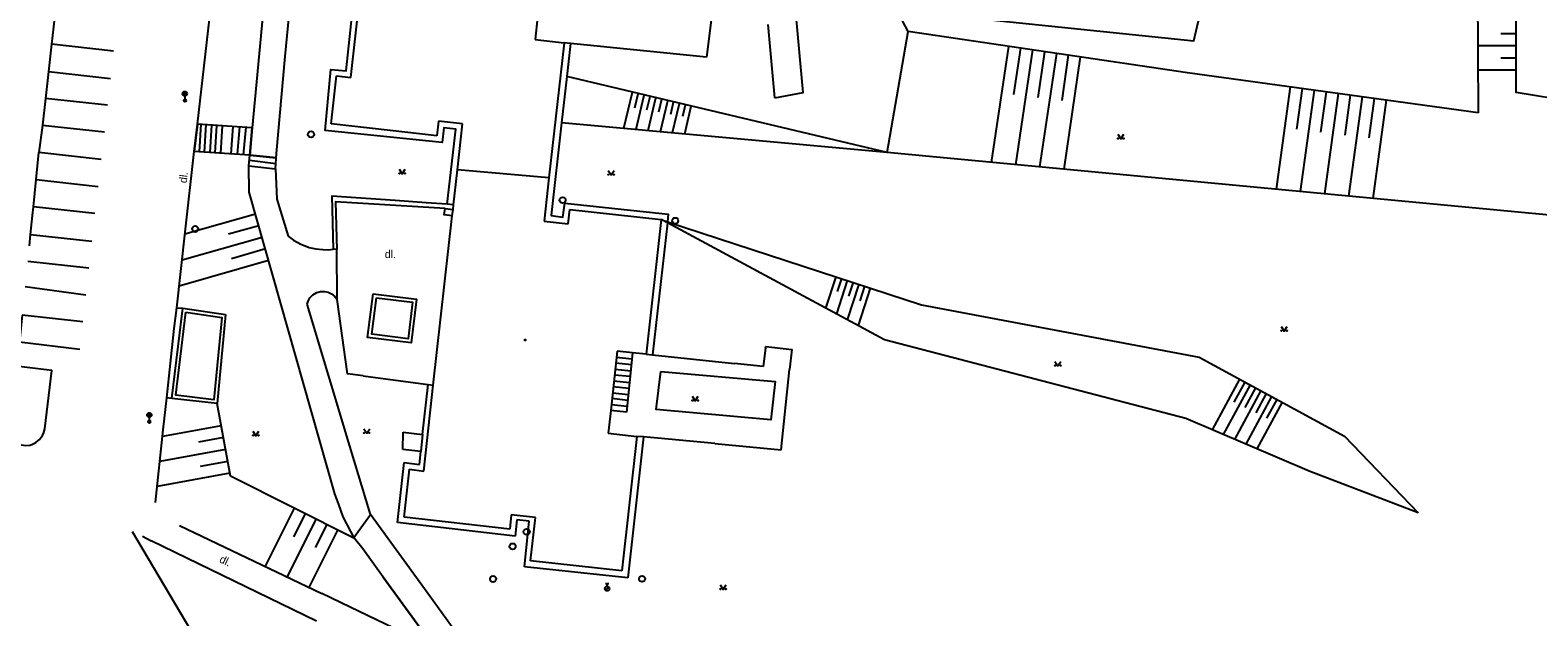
# Model space of a CAD drawing. Extents: x -602419 to -601554, y -1162937 to -1162362.
# Drawn here: x -602032.9 to -601908.3, y -1162630.4 to -1162582 of the extents above; entities that cross this region are included whole.
import ezdxf

# ---------------------------------------------------------------- set-up
doc = ezdxf.new("R2010")
doc.units = 0
doc.layers.add('Podklad', color=7, linetype='Continuous')

msp = doc.modelspace()

# ---------------------------------------------------------------- linework, layer by layer
at = {"layer": 'Podklad'}
for p, q in [((-602020.2225, -1162587.41), (-602019.9575, -1162587.145)), ((-602020.2225, -1162587.145), (-602019.9575, -1162587.41)), ((-602020.09, -1162587.465), (-602020.09, -1162587.84)), ((-602023.1625, -1162613.92), (-602022.8975, -1162613.655)), ((-602023.1625, -1162613.655), (-602022.8975, -1162613.92)), ((-602023.03, -1162613.975), (-602023.03, -1162614.35)), ((-602022.52, -1162621.01), (-602021.88, -1162615.02)), ((-602023.58, -1162623.8), (-602022.88, -1162624.18)), ((-602020.53, -1162622.9), (-602008.78, -1162628.52)), ((-601985.335, -1162627.6825), (-601985.085, -1162627.6825)), ((-601985.21, -1162627.9325), (-601985.21, -1162627.6825)), ((-601985.339, -1162628.256), (-601985.074, -1162627.991))]:
    msp.add_line(p, q, dxfattribs=at)
for points in [[(-602019.05, -1162589.78), (-602015.53, -1162558.95)], [(-602011.63, -1162559.34), (-602013.95, -1162583.96), (-602014.52, -1162590.09), (-602019.05, -1162589.78)], [(-601884.09, -1162586.68), (-601891.31, -1162590.25), (-601910.12, -1162587.19), (-601910.11, -1162573.78), (-601911.81, -1162571.24), (-601934.02, -1162569.1599), (-601936.85, -1162571.56), (-601938.63, -1162580.45), (-601959.43, -1162577.61), (-601959.05, -1162563.54)], [(-602012.6, -1162593.48), (-602012.51, -1162592.2199), (-602011.8, -1162584.2199), (-602010.33, -1162568.82)], [(-601998.43, -1162596.4), (-601997.7, -1162590.21), (-601998.71, -1162590.1), (-601998.84, -1162591.29), (-602008.51, -1162590.32), (-602008.04, -1162585.27), (-602006.78, -1162585.39), (-602006.28, -1162580.73), (-602007.8, -1162580.57), (-602007.7199, -1162579.08), (-602006.12, -1162579.25), (-602005.07, -1162569.4099)], [(-602006.38, -1162585.94), (-602004.54, -1162569.4699)], [(-601961.29, -1162580.38), (-601936.76, -1162582.92), (-601934.34, -1162572.48), (-601913.36, -1162573.8), (-601913.26, -1162588.85)], [(-601975.96, -1162575.93), (-601977, -1162584.26)], [(-601971.36, -1162587.62), (-601969.02, -1162587.19), (-601969.7199, -1162579.67)], [(-601960.36, -1162582.15), (-601961.29, -1162580.38)], [(-602030.86, -1162581.03), (-602031.1, -1162583.2)], [(-601990.96, -1162580.99), (-601991.1599, -1162582.81)], [(-601971.36, -1162587.62), (-601971.92, -1162581.56)], [(-601991.1599, -1162582.81), (-601988.77, -1162583.08)], [(-601962.07, -1162592.14), (-601960.36, -1162582.15)], [(-601913.26, -1162588.85), (-601937.27, -1162585.55), (-601960.36, -1162582.15)], [(-601910.12, -1162582.34), (-601911.39, -1162582.34)], [(-602031.1, -1162583.2), (-602031.35, -1162585.44)], [(-602025.9779, -1162583.7714), (-602031.1, -1162583.2)], [(-601988.77, -1162583.08), (-601990.02, -1162594.23)], [(-601988.24, -1162583.13), (-601988.77, -1162583.08)], [(-601988.24, -1162583.13), (-601988.55, -1162585.87)], [(-601977, -1162584.26), (-601988.24, -1162583.13)], [(-601952.07, -1162583.37), (-601953.48, -1162592.95)], [(-601951.08, -1162583.52), (-601951.64, -1162587.33)], [(-601950.09, -1162583.6599), (-601951.48, -1162593.14)], [(-601949.1, -1162583.81), (-601949.65, -1162587.58)], [(-601948.11, -1162583.95), (-601949.49, -1162593.32)], [(-601947.12, -1162584.1), (-601947.67, -1162587.83)], [(-601910.12, -1162583.34), (-601913.3, -1162583.33)], [(-602031.35, -1162585.44), (-602031.6, -1162587.6599)], [(-602031.35, -1162585.44), (-602026.2321, -1162586.0121)], [(-601946.13, -1162584.24), (-601947.5, -1162593.51)], [(-601910.12, -1162585.34), (-601913.28, -1162585.33)], [(-601910.12, -1162584.34), (-601911.39, -1162584.34)], [(-602008.01, -1162589.77), (-602007.57, -1162585.8)], [(-602007.57, -1162585.8), (-602006.38, -1162585.94)], [(-601988.55, -1162585.87), (-601988.98, -1162589.68)], [(-601962.07, -1162592.14), (-601988.55, -1162585.87)], [(-601928.79, -1162586.71), (-601929.96, -1162595.1599)], [(-602031.6, -1162587.6599), (-602031.84, -1162589.86)], [(-602026.4843, -1162588.2294), (-602031.6, -1162587.6599)], [(-601983.15, -1162587.19), (-601983.85, -1162590.15)], [(-601982.67, -1162587.31), (-601982.94, -1162588.46)], [(-601982.18, -1162587.42), (-601982.84, -1162590.24)], [(-601981.69, -1162587.54), (-601981.95, -1162588.63)], [(-601981.21, -1162587.65), (-601981.84, -1162590.33)], [(-601980.7199, -1162587.76), (-601980.9699, -1162588.81)], [(-601980.23, -1162587.88), (-601980.83, -1162590.42)], [(-601927.8, -1162586.85), (-601928.27, -1162590.21)], [(-601926.81, -1162586.99), (-601927.96, -1162595.35)], [(-601925.82, -1162587.12), (-601926.28, -1162590.45)], [(-601924.83, -1162587.26), (-601925.9699, -1162595.54)], [(-601923.84, -1162587.4), (-601924.29, -1162590.69)], [(-601922.85, -1162587.53), (-601923.98, -1162595.73)], [(-601921.86, -1162587.67), (-601922.31, -1162590.93)], [(-601920.87, -1162587.8), (-601921.98, -1162595.92)], [(-601979.75, -1162587.99), (-601979.98, -1162588.98)], [(-601979.26, -1162588.11), (-601979.83, -1162590.51)], [(-601978.77, -1162588.2199), (-601978.99, -1162589.1599)], [(-601978.29, -1162588.33), (-601978.82, -1162590.61)], [(-602031.84, -1162589.86), (-602032.15, -1162592.13)], [(-602031.84, -1162589.86), (-602026.7378, -1162590.4178)], [(-602019.05, -1162589.78), (-602019.33, -1162592.04)], [(-602019.33, -1162592.04), (-602019.05, -1162589.78)], [(-602018.77, -1162589.8), (-602018.92, -1162592.07)], [(-602018.48, -1162592.1), (-602018.33, -1162589.83)], [(-602017.89, -1162589.86), (-602018.04, -1162592.12)], [(-602017.6, -1162592.15), (-602017.44, -1162589.89)], [(-602017, -1162589.92), (-602017.1599, -1162592.18)], [(-602016.27, -1162592.24), (-602016.1, -1162589.98)], [(-602015.57, -1162590.02), (-602015.77, -1162592.27)], [(-602015.26, -1162592.31), (-602015.04, -1162590.05)], [(-602012.535, -1162592.5703), (-602014.7199, -1162592.34), (-602014.52, -1162590.09)], [(-602014.52, -1162590.09), (-602014.7199, -1162592.34), (-602012.54, -1162592.57)], [(-602001.68, -1162590.4699), (-602008.01, -1162589.77)], [(-601999.15, -1162589.55), (-601999.28, -1162590.74)], [(-601998.9, -1162589.58), (-601999.15, -1162589.55)], [(-601997.15, -1162589.77), (-601998.9, -1162589.58)], [(-601997.57, -1162593.55), (-601997.15, -1162589.77)], [(-601988.98, -1162589.68), (-601989.84, -1162597.32), (-601988.86, -1162597.46), (-601988.7199, -1162596.31), (-601980.1599, -1162597.23), (-601980.23, -1162597.84)], [(-601962.07, -1162592.14), (-601988.98, -1162589.68)], [(-601999.28, -1162590.74), (-602001.68, -1162590.4699)], [(-601943.04, -1162590.625), (-601942.79, -1162591), (-601942.54, -1162590.625)], [(-602032.37, -1162594.36), (-602032.15, -1162592.13)], [(-602027.0029, -1162592.7053), (-602032.15, -1162592.13)], [(-602020.07, -1162598.71), (-602019.33, -1162592.04)], [(-602014.7199, -1162592.34), (-602019.33, -1162592.04)], [(-602007.38, -1162621.17), (-602007.69, -1162620.29), (-602014.78, -1162595.39), (-602014.8, -1162593.24), (-602014.7199, -1162592.34), (-602019.33, -1162592.04)], [(-602014.8, -1162593.24), (-602014.7199, -1162592.34)], [(-602012.57, -1162593.06), (-602014.76, -1162592.79)], [(-601885.52, -1162599.35), (-601962.07, -1162592.14)], [(-602014.78, -1162595.39), (-602014.8, -1162593.24)], [(-602014.8, -1162593.24), (-602012.6, -1162593.48)], [(-602014.8, -1162593.24), (-602012.6, -1162593.48)], [(-602012.6, -1162593.48), (-602012.5, -1162595.98), (-602011.56, -1162599.02)], [(-602002.39, -1162593.505), (-602002.14, -1162593.88), (-602001.89, -1162593.505)], [(-601997.9, -1162596.44), (-601997.57, -1162593.55)], [(-601990.02, -1162594.23), (-601997.57, -1162593.55)], [(-601985.1378, -1162593.6071), (-601984.8878, -1162593.9821), (-601984.6378, -1162593.6071)], [(-602032.6, -1162596.61), (-602032.37, -1162594.36)], [(-602032.37, -1162594.36), (-602027.2604, -1162594.9277)], [(-602007.69, -1162620.29), (-602014.78, -1162595.39)], [(-601990.02, -1162594.23), (-601990.42, -1162597.8)], [(-602032.67, -1162597.34), (-602032.6, -1162596.61)], [(-602027.5201, -1162597.1687), (-602032.6, -1162596.61)], [(-602002.71, -1162596.1), (-602007.96, -1162595.74), (-602007.84, -1162600.11)], [(-601998.58, -1162596.76), (-602007.65, -1162596.2), (-602007.55, -1162600.12), (-602007.84, -1162600.11)], [(-602000.17, -1162596.28), (-602002.71, -1162596.1)], [(-601998.43, -1162596.4), (-602000.17, -1162596.28)], [(-601997.9, -1162596.44), (-601998.43, -1162596.4)], [(-601997.94, -1162596.83), (-601997.9, -1162596.44)], [(-602032.83, -1162598.89), (-602032.67, -1162597.34)], [(-602014.26, -1162597.21), (-602020.09, -1162598.86)], [(-601999.57, -1162611.33), (-601998, -1162597.36)], [(-601998, -1162597.36), (-601998.67, -1162597.28), (-601998.58, -1162596.76)], [(-601998.58, -1162596.76), (-601997.94, -1162596.83)], [(-601998, -1162597.36), (-601997.94, -1162596.83)], [(-601990.42, -1162597.8), (-601988.42, -1162598.02)], [(-601988.42, -1162598.02), (-601988.29, -1162596.83)], [(-601988.29, -1162596.83), (-601980.75, -1162597.67)], [(-601980.75, -1162597.67), (-601981.99, -1162608.78)], [(-601980.75, -1162597.67), (-601980.23, -1162597.84)], [(-601980.24, -1162597.94), (-601980.75, -1162597.67)], [(-601980.23, -1162597.84), (-601980.24, -1162597.94)], [(-601980.23, -1162597.84), (-601959.24, -1162604.69), (-601936.32, -1162609.02), (-601924.3, -1162615.54), (-601918.23, -1162621.86)], [(-602032.93, -1162599.82), (-602032.83, -1162598.89)], [(-602032.83, -1162598.89), (-602027.7824, -1162599.4508)], [(-602020.76, -1162604.94), (-602020.07, -1162598.71)], [(-602013.71, -1162599.13), (-602020.32, -1162601.01)], [(-602013.99, -1162598.17), (-602016.48, -1162598.88)], [(-602011.56, -1162599.02), (-602011.12, -1162599.35), (-602010.52, -1162599.69), (-602010.02, -1162599.89), (-602009.81, -1162599.96), (-602009.26, -1162600.08), (-602008.69, -1162600.14), (-602008.23, -1162600.15), (-602007.84, -1162600.11)], [(-601980.24, -1162597.94), (-601981.4699, -1162608.83)], [(-601918.23, -1162621.86), (-601927.24, -1162618.4099), (-601937.42, -1162614.09), (-601962.31, -1162607.58), (-601980.24, -1162597.94)], [(-602013.44, -1162600.09), (-602016.24, -1162600.89)], [(-602007.52, -1162604.25), (-602007.55, -1162600.12)], [(-602028.0284, -1162601.6623), (-602033.06, -1162601.11)], [(-602013.17, -1162601.05), (-602020.56, -1162603.1599)], [(-601966.33, -1162602.38), (-601967.17, -1162604.9699)], [(-601965.38, -1162602.69), (-601966.28, -1162605.45)], [(-601965.85, -1162602.53), (-601966.2, -1162603.6)], [(-601964.9, -1162602.84), (-601965.27, -1162603.98)], [(-602033.28, -1162603.19), (-602028.2753, -1162603.882)], [(-602009.99, -1162604.65), (-602009.9099, -1162604.39), (-602009.76, -1162604.12), (-602009.51, -1162603.87), (-602009.2, -1162603.69), (-602008.89, -1162603.6), (-602008.57, -1162603.59), (-602008.26, -1162603.65), (-602007.9699, -1162603.79), (-602007.7199, -1162603.99), (-602007.52, -1162604.25)], [(-602004.53, -1162603.79), (-602000.95, -1162604.2199), (-602001.39, -1162607.84), (-602005, -1162607.39), (-602004.53, -1162603.79)], [(-602004.27, -1162604.12), (-602001.29, -1162604.48), (-602001.65, -1162607.5), (-602004.6599, -1162607.13), (-602004.27, -1162604.12)], [(-601964.43, -1162603), (-601965.38, -1162605.93)], [(-601963.48, -1162603.31), (-601964.49, -1162606.4099)], [(-601963.95, -1162603.15), (-601964.35, -1162604.36)], [(-602021.17, -1162612.42), (-602020.26, -1162604.96)], [(-602020.9699, -1162606.65), (-602020.76, -1162604.94)], [(-602020.01, -1162605.3), (-602017.04, -1162605.75), (-602017.69, -1162612.53), (-602020.84, -1162612.1599), (-602020.01, -1162605.3)], [(-602020.76, -1162604.94), (-602020.26, -1162604.96)], [(-602020.26, -1162604.96), (-602016.73, -1162605.49)], [(-602006.46, -1162616.37), (-602009.99, -1162604.65)], [(-602005.36, -1162610.57), (-602006.6599, -1162610.4), (-602007.52, -1162604.25)], [(-602033.52, -1162605.55), (-602033.75, -1162607.74), (-602028.7723, -1162608.3497)], [(-602028.5223, -1162606.1031), (-602033.52, -1162605.55)], [(-602016.73, -1162605.49), (-602017.42, -1162612.84)], [(-601929.55, -1162606.485), (-601929.3, -1162606.86), (-601929.05, -1162606.485)], [(-602021.59, -1162612.37), (-602020.9699, -1162606.65)], [(-601984.38, -1162608.52), (-601984.92, -1162613.42)], [(-601984.44, -1162609.02), (-601983.1599, -1162609.1599)], [(-601983.11, -1162608.6599), (-601984.38, -1162608.52)], [(-601983.11, -1162608.6599), (-601983.61, -1162613.56)], [(-601981.99, -1162608.78), (-601983.11, -1162608.6599)], [(-601981.99, -1162608.78), (-601981.4699, -1162608.83)], [(-601981.4699, -1162608.83), (-601974.7, -1162609.54)], [(-601972.12, -1162608.27), (-601972.33, -1162609.79)], [(-601972.12, -1162608.27), (-601972.1, -1162608.13), (-601969.95, -1162608.38), (-601970.1599, -1162610.03)], [(-602031.67, -1162614.94), (-602031.08, -1162610.13), (-602034.25, -1162609.74)], [(-601984.54, -1162610), (-601983.26, -1162610.14)], [(-601983.21, -1162609.65), (-601984.49, -1162609.51)], [(-601980.77, -1162610.21), (-601971.33, -1162611.02), (-601971.7, -1162614.2), (-601981.15, -1162613.33), (-601980.77, -1162610.21)], [(-601972.33, -1162609.79), (-601974.7, -1162609.54)], [(-601970.83, -1162616.67), (-601970.1599, -1162610.03)], [(-601948.23, -1162609.365), (-601947.98, -1162609.74), (-601947.73, -1162609.365)], [(-602005.36, -1162610.57), (-602002.69, -1162610.92)], [(-602002.69, -1162610.92), (-602000, -1162611.27)], [(-602000.45, -1162615.39), (-602000, -1162611.27)], [(-602000.36, -1162618.4099), (-601999.57, -1162611.33)], [(-602000, -1162611.27), (-601999.57, -1162611.33)], [(-601983.4099, -1162611.6), (-601984.71, -1162611.46)], [(-601984.65, -1162610.98), (-601983.36, -1162611.11)], [(-601983.31, -1162610.62), (-601984.6, -1162610.49)], [(-601932.98, -1162610.83), (-601935.25, -1162615.01)], [(-601932.1, -1162611.31), (-601934.32, -1162615.4)], [(-601932.54, -1162611.07), (-601933.44, -1162612.7199)], [(-601931.6599, -1162611.55), (-601932.54, -1162613.17)], [(-602021.88, -1162615.02), (-602021.59, -1162612.37)], [(-602021.17, -1162612.42), (-602021.59, -1162612.37)], [(-602017.42, -1162612.84), (-602021.17, -1162612.42)], [(-602006.09, -1162623.98), (-602016.33, -1162618.84), (-602017.42, -1162612.84)], [(-601983.51, -1162612.58), (-601984.82, -1162612.44)], [(-601984.76, -1162611.95), (-601983.46, -1162612.09)], [(-601978.19, -1162612.245), (-601977.94, -1162612.62), (-601977.69, -1162612.245)], [(-601931.2199, -1162611.78), (-601933.4, -1162615.8)], [(-601930.34, -1162612.26), (-601932.4699, -1162616.19)], [(-601930.78, -1162612.02), (-601931.64, -1162613.61)], [(-601929.4699, -1162612.74), (-601931.55, -1162616.58)], [(-601929.9, -1162612.5), (-601930.75, -1162614.05)], [(-601984.92, -1162613.42), (-601985.13, -1162615.28)], [(-601983.61, -1162613.56), (-601984.92, -1162613.42)], [(-601984.87, -1162612.93), (-601983.56, -1162613.07)], [(-602033.93, -1162616.14), (-602033.62, -1162616.26), (-602033.2199, -1162616.31), (-602032.88, -1162616.27), (-602032.67, -1162616.19), (-602032.39, -1162616.06), (-602032.1, -1162615.82), (-602031.85, -1162615.49), (-602031.74, -1162615.2199), (-602031.67, -1162614.94)], [(-602017.09, -1162614.67), (-602021.9366, -1162615.5494)], [(-602014.48, -1162615.125), (-602014.23, -1162615.5), (-602013.98, -1162615.125)], [(-602005.32, -1162614.925), (-602005.07, -1162615.3), (-602004.82, -1162614.925)], [(-602002.1, -1162616.64), (-602002.06, -1162615.21)], [(-602002.06, -1162615.21), (-602000.45, -1162615.39)], [(-601985.13, -1162615.28), (-601982.75, -1162615.55)], [(-602016.9099, -1162615.65), (-602018.96, -1162616.02)], [(-602004.77, -1162622), (-602006.46, -1162616.37)], [(-602000.45, -1162615.39), (-602000.61, -1162616.81)], [(-601982.75, -1162615.55), (-601983.99, -1162626.6599)], [(-601982.2, -1162615.6), (-601983.51, -1162627.23)], [(-601982.2, -1162615.6), (-601982.75, -1162615.55)], [(-601976.33, -1162616.15), (-601982.2, -1162615.6)], [(-601976.33, -1162616.15), (-601970.83, -1162616.67)], [(-602016.73, -1162616.63), (-602022.1578, -1162617.6196)], [(-602016.55, -1162617.62), (-602018.84, -1162618.03)], [(-602002.53, -1162622.67), (-602001.98, -1162617.71)], [(-602000.61, -1162616.81), (-602002.1, -1162616.64)], [(-602001.98, -1162617.71), (-602000.7199, -1162617.86)], [(-602000.7199, -1162617.86), (-602000.61, -1162616.81)], [(-602016.37, -1162618.6), (-602022.3787, -1162619.688)], [(-602001.99, -1162622.23), (-602001.55, -1162618.27)], [(-602001.55, -1162618.27), (-602000.36, -1162618.4099)], [(-602007.38, -1162621.17), (-602007.69, -1162620.29)], [(-602011.05, -1162621.49), (-602013.45, -1162626.27)], [(-602007.02, -1162622.19), (-602007.38, -1162621.17)], [(-602006.09, -1162623.98), (-602007.02, -1162622.19), (-602007.38, -1162621.17)], [(-602009.27, -1162622.39), (-602011.65, -1162627.14)], [(-602010.1599, -1162621.94), (-602011.12, -1162623.84)], [(-602006.09, -1162623.98), (-602007.02, -1162622.19)], [(-602006.131, -1162623.9012), (-602004.77, -1162622)], [(-602000.3, -1162628.14), (-602004.77, -1162622)], [(-601992.82, -1162623.79), (-602002.53, -1162622.67)], [(-601993.26, -1162623.21), (-602001.99, -1162622.23)], [(-601993.13, -1162622.02), (-601993.26, -1162623.21)], [(-601991.13, -1162622.24), (-601993.13, -1162622.02)], [(-601992.67, -1162622.43), (-601992.82, -1162623.79)], [(-601991.6599, -1162622.54), (-601992.67, -1162622.43)], [(-601992.05, -1162626.31), (-601991.6599, -1162622.54)], [(-601991.53, -1162625.82), (-601991.13, -1162622.24)], [(-602024.45, -1162623.4), (-602019.15, -1162632.31), (-601975.87, -1162648.2)], [(-602007.48, -1162623.28), (-602009.85, -1162628.01)], [(-602008.37, -1162622.83), (-602009.32, -1162624.73)], [(-602005.39, -1162624.84), (-602006.09, -1162623.98)], [(-602005.39, -1162624.84), (-602006.09, -1162623.98)], [(-602009.2199, -1162630.81), (-602022.88, -1162624.18)], [(-602003.71, -1162627.1599), (-602005.39, -1162624.84)], [(-602003.71, -1162627.1599), (-602005.39, -1162624.84)], [(-601983.51, -1162627.23), (-601992.05, -1162626.31)], [(-601983.99, -1162626.6599), (-601991.53, -1162625.82)], [(-602000.69, -1162631.32), (-602003.71, -1162627.1599)], [(-602003.71, -1162627.1599), (-602000.69, -1162631.32)], [(-601975.88, -1162627.805), (-601975.63, -1162628.18), (-601975.38, -1162627.805)], [(-602006.44, -1162629.65), (-602008.78, -1162628.52)], [(-601997.78, -1162631.59), (-602000.3, -1162628.14)], [(-602001.39, -1162632.08), (-602006.44, -1162629.65)]]:
    msp.add_lwpolyline(points, dxfattribs=at)
for centre, radius in [((-602020.09, -1162587.2775), 0.1875), ((-602020.09, -1162587.84), 0.1), ((-602020.09, -1162587.84), 0.0723), ((-602020.09, -1162587.84), 0.0438), ((-602009.67, -1162590.63), 0.25), ((-601943.0151, -1162590.9749), 0.025), ((-601942.5654, -1162590.9749), 0.025), ((-602002.3651, -1162593.8549), 0.025), ((-602001.9154, -1162593.8549), 0.025), ((-601985.1129, -1162593.957), 0.025), ((-601984.6632, -1162593.957), 0.025), ((-601988.89, -1162596.06), 0.25), ((-601979.59, -1162597.76), 0.25), ((-602019.24, -1162598.44), 0.25), ((-601991.99, -1162607.6), 0.045), ((-601991.99, -1162607.6), 0.0199), ((-601929.5251, -1162606.8349), 0.025), ((-601929.0754, -1162606.8349), 0.025), ((-601948.2051, -1162609.7149), 0.025), ((-601947.7554, -1162609.7149), 0.025), ((-601978.1651, -1162612.5949), 0.025), ((-601977.7154, -1162612.5949), 0.025), ((-602023.03, -1162613.7875), 0.1875), ((-602023.03, -1162614.35), 0.1), ((-602023.03, -1162614.35), 0.0723), ((-602023.03, -1162614.35), 0.0438), ((-602005.2951, -1162615.2749), 0.025), ((-602004.8454, -1162615.2749), 0.025), ((-602014.4551, -1162615.4749), 0.025), ((-602014.0054, -1162615.4749), 0.025), ((-601991.86, -1162623.43), 0.25), ((-601993.02, -1162624.63), 0.25), ((-601994.63, -1162627.32), 0.25), ((-601982.33, -1162627.31), 0.25), ((-601985.21, -1162628.12), 0.1875), ((-601975.8551, -1162628.1549), 0.025), ((-601975.4054, -1162628.1549), 0.025)]:
    msp.add_circle(centre, radius, dxfattribs=at)

# ---------------------------------------------------------------- texts
for rotation, p in [(83.002452, (-602019.9455, -1162594.6755)), (334.07, (-602017.2986, -1162625.9078))]:
    msp.add_text('dl.', height=0.65, rotation=rotation, dxfattribs=at).set_placement(p)
msp.add_text('dl.', height=0.65, dxfattribs=at).set_placement((-602003.58, -1162600.84))

doc.saveas('drawing.dxf')
